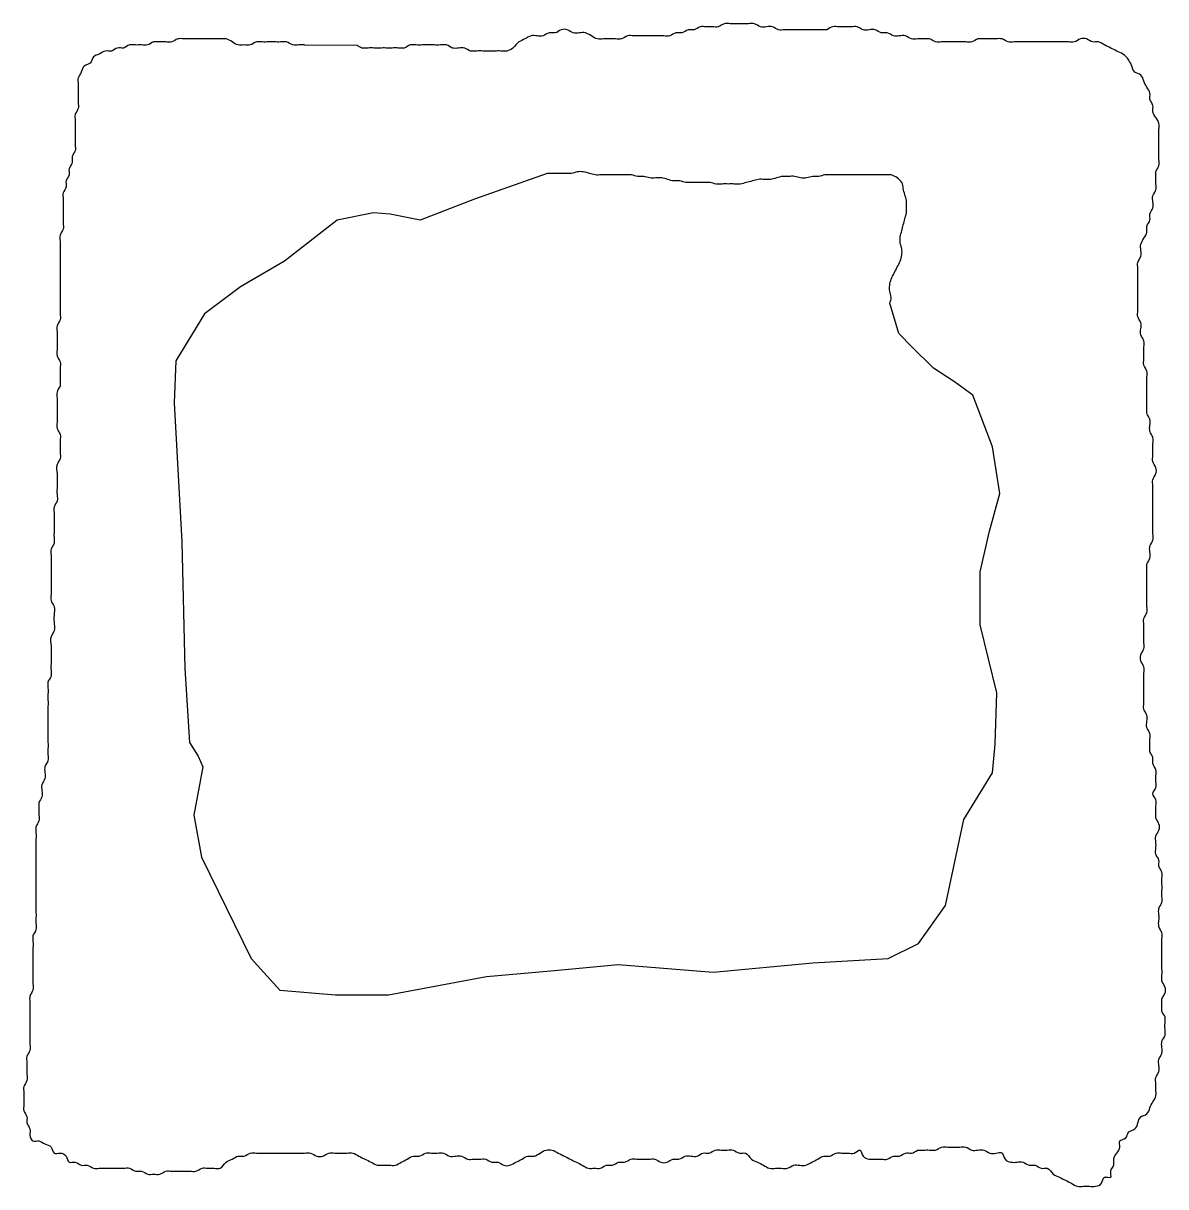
# Model space of a CAD drawing. Extents: x 813775 to 1157140, y 1757555 to 1979907.
# Drawn here: x 1023973 to 1025029, y 1859798 to 1860873 of the extents above; entities that cross this region are included whole.
import ezdxf

# ---------------------------------------------------------------- set-up
doc = ezdxf.new("R2010")
doc.units = 0
doc.layers.add('Level 35', color=7, linetype='Continuous')

msp = doc.modelspace()

# ---------------------------------------------------------------- linework, layer by layer
at = {"layer": 'Level 35'}
msp.add_line((1024233.1, 1860853.2), (1024281.6, 1860852.9), dxfattribs=at)
for points in [[(1024457.1, 1860734.5), (1024390.2, 1860710.8), (1024340, 1860691.2), (1024312.1, 1860696.8), (1024296.7, 1860698.2), (1024263.2, 1860691.2), (1024214.4, 1860653.5), (1024174, 1860629.8)], [(1024174, 1860629.8), (1024140.5, 1860604.7), (1024114, 1860561.4), (1024112.6, 1860522.4), (1024119.6, 1860394), (1024122.4, 1860276.8), (1024126.6, 1860208.4), (1024134.9, 1860195.9), (1024139.1, 1860186.1), (1024130.7, 1860141.4), (1024137.7, 1860102.4), (1024183.7, 1860008.9), (1024210.2, 1859979.6), (1024261.8, 1859975.4), (1024310.7, 1859975.4), (1024401.3, 1859992.1), (1024464.1, 1859997.7), (1024522.7, 1860003.3), (1024610.5, 1859996.3), (1024702.6, 1860004.7), (1024772.3, 1860008.9), (1024800.2, 1860022.8), (1024825.3, 1860057.7), (1024842.1, 1860137.2), (1024868.6, 1860180.5), (1024871.3, 1860207), (1024872.7, 1860254.5), (1024857.4, 1860317.3), (1024857.4, 1860366.1), (1024865.8, 1860403.8), (1024875.5, 1860438.7), (1024868.6, 1860481.9), (1024850.4, 1860529.4), (1024833.7, 1860541.9), (1024814.2, 1860554.5), (1024794.6, 1860574), (1024782.1, 1860586.6), (1024773.7, 1860614.5)]]:
    msp.add_lwpolyline(points, dxfattribs=at)
for points in [[(1024715.7, 1860867.2), (1024710.1, 1860867.2), (1024704.5, 1860867.2), (1024699, 1860867.2), (1024693.4, 1860867.2), (1024687.8, 1860867.2), (1024682.2, 1860867.2), (1024676.6, 1860867.2), (1024671.1, 1860867.2), (1024665.5, 1860870), (1024659.9, 1860870), (1024654.3, 1860870), (1024648.7, 1860872.8), (1024643.2, 1860872.8), (1024637.6, 1860872.8), (1024632, 1860872.8), (1024626.4, 1860872.8), (1024620.8, 1860872.8), (1024615.3, 1860870), (1024609.7, 1860870), (1024604.1, 1860870), (1024598.5, 1860870), (1024593, 1860867.2), (1024587.4, 1860867.2), (1024581.8, 1860864.4), (1024576.2, 1860864.4), (1024570.6, 1860861.6), (1024565.1, 1860861.6), (1024559.5, 1860861.6), (1024553.9, 1860861.6), (1024548.3, 1860861.6), (1024542.7, 1860861.6), (1024537.2, 1860861.6), (1024531.6, 1860861.6), (1024526, 1860858.8), (1024520.4, 1860858.8), (1024514.8, 1860858.8), (1024509.3, 1860858.8), (1024503.7, 1860858.8), (1024498.1, 1860861.6), (1024492.5, 1860864.4), (1024487, 1860864.4), (1024481.4, 1860864.4), (1024475.8, 1860867.2), (1024470.2, 1860867.2), (1024464.6, 1860864.4), (1024459.1, 1860864.4), (1024453.5, 1860861.6), (1024447.9, 1860861.6), (1024442.3, 1860861.6), (1024436.7, 1860858.8), (1024431.2, 1860856), (1024425.6, 1860850.4), (1024420, 1860847.6), (1024414.4, 1860847.6), (1024408.9, 1860847.6), (1024403.3, 1860847.6), (1024397.7, 1860847.6), (1024392.1, 1860847.6), (1024386.5, 1860847.6), (1024381, 1860850.4), (1024375.4, 1860850.4), (1024369.8, 1860850.4), (1024364.2, 1860853.2), (1024358.6, 1860853.2), (1024353.1, 1860853.2), (1024347.5, 1860853.2), (1024341.9, 1860853.2), (1024336.3, 1860853.2), (1024330.7, 1860853.2), (1024325.2, 1860850.4), (1024319.6, 1860850.4), (1024314, 1860850.4), (1024308.4, 1860850.4), (1024302.9, 1860850.4), (1024297.3, 1860850.4), (1024291.7, 1860850.4), (1024286.1, 1860850.4), (1024281.6, 1860852.9)], [(1025003, 1860618.8), (1025003, 1860624.4), (1025003, 1860630), (1025003, 1860635.5), (1025003, 1860641.1), (1025003, 1860646.7), (1025003, 1860652.3), (1025005.8, 1860657.9), (1025005.8, 1860663.4), (1025005.8, 1860669), (1025008.6, 1860674.6), (1025011.4, 1860680.2), (1025011.4, 1860685.8), (1025014.2, 1860691.4), (1025014.2, 1860696.9), (1025016.9, 1860702.5), (1025016.9, 1860708.1), (1025016.9, 1860713.7), (1025019.7, 1860719.3), (1025019.7, 1860724.8), (1025019.7, 1860730.4), (1025019.7, 1860736), (1025022.5, 1860741.6), (1025022.5, 1860747.2), (1025022.5, 1860752.8), (1025022.5, 1860758.3), (1025022.5, 1860763.9), (1025022.5, 1860769.5), (1025022.5, 1860775.1), (1025022.5, 1860780.7), (1025019.7, 1860786.2), (1025016.9, 1860791.8), (1025016.9, 1860797.4), (1025014.2, 1860803), (1025014.2, 1860808.6), (1025011.4, 1860814.1), (1025008.6, 1860819.7), (1025005.8, 1860825.3), (1025000.2, 1860828.1), (1024997.4, 1860833.7), (1024994.6, 1860839.3), (1024989.1, 1860844.8), (1024983.5, 1860847.6), (1024977.9, 1860850.4), (1024972.3, 1860853.2), (1024966.7, 1860856), (1024961.2, 1860856), (1024955.6, 1860858.8), (1024950, 1860858.8), (1024944.4, 1860856), (1024938.8, 1860856), (1024933.3, 1860856), (1024927.7, 1860856), (1024922.1, 1860856), (1024916.5, 1860856), (1024911, 1860856), (1024905.4, 1860856), (1024899.8, 1860856), (1024894.2, 1860856), (1024888.6, 1860856), (1024883.1, 1860856), (1024877.5, 1860858.8), (1024871.9, 1860858.8), (1024866.3, 1860858.8), (1024860.7, 1860858.8), (1024855.2, 1860858.8), (1024849.6, 1860856), (1024844, 1860856), (1024838.4, 1860856), (1024832.8, 1860856), (1024827.3, 1860856), (1024821.7, 1860856), (1024816.1, 1860856), (1024810.5, 1860858.8), (1024805, 1860858.8), (1024799.4, 1860858.8), (1024793.8, 1860858.8), (1024788.2, 1860861.6), (1024782.6, 1860861.6), (1024777.1, 1860861.6), (1024771.5, 1860864.4), (1024765.9, 1860864.4), (1024760.3, 1860867.2), (1024754.7, 1860867.2), (1024749.2, 1860867.2), (1024743.6, 1860870), (1024738, 1860870), (1024732.4, 1860870), (1024726.8, 1860870), (1024721.3, 1860870), (1024715.7, 1860867.2)], [(1024233.1, 1860853.2), (1024227.5, 1860853.2), (1024222, 1860853.2), (1024216.4, 1860856), (1024210.8, 1860856), (1024205.2, 1860856), (1024199.6, 1860856), (1024194.1, 1860856), (1024188.5, 1860856), (1024182.9, 1860853.2), (1024177.3, 1860853.2), (1024171.7, 1860853.2), (1024166.2, 1860856), (1024160.6, 1860858.8), (1024155, 1860858.8), (1024149.4, 1860858.8), (1024143.9, 1860858.8), (1024138.3, 1860858.8), (1024132.7, 1860858.8), (1024127.1, 1860858.8), (1024121.5, 1860858.8), (1024116, 1860858.8), (1024110.4, 1860856), (1024104.8, 1860856), (1024099.2, 1860856), (1024093.6, 1860856), (1024088.1, 1860853.2), (1024082.5, 1860853.2), (1024076.9, 1860853.2), (1024071.3, 1860853.2), (1024065.7, 1860850.4), (1024060.2, 1860850.4), (1024054.6, 1860847.6), (1024049, 1860847.6), (1024043.4, 1860844.8), (1024037.9, 1860842.1), (1024035.1, 1860836.5), (1024029.5, 1860833.7), (1024026.7, 1860828.1), (1024023.9, 1860822.5), (1024023.9, 1860816.9), (1024023.9, 1860811.4), (1024023.9, 1860805.8), (1024023.9, 1860800.2), (1024023.9, 1860794.6), (1024021.1, 1860789), (1024021.1, 1860783.5), (1024021.1, 1860777.9), (1024021.1, 1860772.3), (1024021.1, 1860766.7), (1024021.1, 1860761.1), (1024021.1, 1860755.5), (1024018.3, 1860750), (1024018.3, 1860744.4), (1024015.5, 1860738.8), (1024015.5, 1860733.2), (1024012.7, 1860727.6), (1024012.7, 1860722.1), (1024010, 1860716.5), (1024010, 1860710.9), (1024010, 1860705.3), (1024010, 1860699.7), (1024010, 1860694.1), (1024010, 1860688.6), (1024010, 1860683), (1024007.2, 1860677.4), (1024007.2, 1860671.8), (1024007.2, 1860666.2), (1024007.2, 1860660.7), (1024007.2, 1860655.1), (1024007.2, 1860649.5), (1024007.2, 1860643.9), (1024007.2, 1860638.3), (1024007.2, 1860632.7), (1024007.2, 1860627.2), (1024007.2, 1860621.6), (1024007.2, 1860616), (1024007.2, 1860610.4), (1024007.2, 1860604.8), (1024007.2, 1860599.3), (1024004.4, 1860593.7), (1024004.4, 1860588.1), (1024004.4, 1860582.5), (1024004.4, 1860576.9), (1024004.4, 1860571.3), (1024004.4, 1860565.8), (1024007.2, 1860560.2), (1024007.2, 1860554.6), (1024007.2, 1860549), (1024007.2, 1860543.4), (1024007.2, 1860537.9)], [(1024773.7, 1860614.5), (1024775.1, 1860620.1), (1024773.7, 1860625.6), (1024773.7, 1860631.2), (1024775.1, 1860636.8), (1024777.9, 1860642.4), (1024780.7, 1860648), (1024783.5, 1860653.5), (1024784.9, 1860659.1), (1024784.9, 1860664.7), (1024783.5, 1860670.3), (1024783.5, 1860675.9), (1024784.9, 1860681.5), (1024786.3, 1860687), (1024787.7, 1860692.6), (1024789.1, 1860698.2), (1024789.1, 1860703.8), (1024789.1, 1860709.4), (1024787.7, 1860714.9), (1024786.3, 1860720.5), (1024784.9, 1860726.1), (1024780.7, 1860730.3), (1024775.1, 1860733.1), (1024769.5, 1860733.1), (1024764, 1860733.1), (1024758.4, 1860733.1), (1024752.8, 1860733.1), (1024747.2, 1860733.1), (1024741.6, 1860733.1), (1024736.1, 1860733.1), (1024730.5, 1860733.1), (1024724.9, 1860733.1), (1024719.3, 1860733.1), (1024713.7, 1860733.1), (1024708.2, 1860731.7), (1024702.6, 1860731.7), (1024697, 1860730.3), (1024691.4, 1860730.3), (1024685.8, 1860731.7), (1024680.3, 1860731.7), (1024674.7, 1860731.7), (1024669.1, 1860730.3), (1024663.5, 1860728.9), (1024658, 1860728.9), (1024652.4, 1860728.9), (1024646.8, 1860727.5), (1024641.2, 1860726.1), (1024635.6, 1860724.7), (1024630.1, 1860724.7), (1024624.5, 1860724.7), (1024618.9, 1860724.7), (1024613.3, 1860724.7), (1024607.7, 1860726.1), (1024602.2, 1860726.1), (1024596.6, 1860726.1), (1024591, 1860726.1), (1024585.4, 1860726.1), (1024579.8, 1860727.5), (1024574.3, 1860727.5), (1024568.7, 1860728.9), (1024563.1, 1860730.3), (1024557.5, 1860730.3), (1024552, 1860730.3), (1024546.4, 1860731.7), (1024540.8, 1860731.7), (1024535.2, 1860733.1), (1024529.6, 1860733.1), (1024524.1, 1860733.1), (1024518.5, 1860733.1), (1024512.9, 1860733.1), (1024507.3, 1860733.1), (1024501.7, 1860733.1), (1024496.2, 1860734.5), (1024490.6, 1860735.9), (1024485, 1860735.9), (1024479.4, 1860734.5), (1024473.8, 1860734.5), (1024468.3, 1860734.5), (1024462.7, 1860734.5), (1024457.1, 1860734.5)], [(1025019.7, 1860116.4), (1025019.7, 1860122), (1025022.5, 1860127.6), (1025022.5, 1860133.2), (1025019.7, 1860138.8), (1025019.7, 1860144.4), (1025019.7, 1860149.9), (1025019.7, 1860155.5), (1025016.9, 1860161.1), (1025019.7, 1860166.7), (1025019.7, 1860172.3), (1025019.7, 1860177.8), (1025019.7, 1860183.4), (1025016.9, 1860189), (1025016.9, 1860194.6), (1025014.2, 1860200.2), (1025014.2, 1860205.8), (1025014.2, 1860211.3), (1025014.2, 1860216.9), (1025011.4, 1860222.5), (1025011.4, 1860228.1), (1025011.4, 1860233.7), (1025008.6, 1860239.2), (1025008.6, 1860244.8), (1025008.6, 1860250.4), (1025008.6, 1860256), (1025008.6, 1860261.6), (1025008.6, 1860267.2), (1025008.6, 1860272.7), (1025008.6, 1860278.3), (1025005.8, 1860283.9), (1025005.8, 1860289.5), (1025008.6, 1860295.1), (1025008.6, 1860300.6), (1025008.6, 1860306.2), (1025008.6, 1860311.8), (1025008.6, 1860317.4), (1025008.6, 1860323), (1025011.4, 1860328.6), (1025011.4, 1860334.1), (1025011.4, 1860339.7), (1025011.4, 1860345.3), (1025011.4, 1860350.9), (1025011.4, 1860356.5), (1025011.4, 1860362), (1025011.4, 1860367.6), (1025011.4, 1860373.2), (1025014.2, 1860378.8), (1025014.2, 1860384.4), (1025014.2, 1860389.9), (1025016.9, 1860395.5), (1025016.9, 1860401.1), (1025016.9, 1860406.7), (1025016.9, 1860412.3), (1025016.9, 1860417.9), (1025016.9, 1860423.4), (1025016.9, 1860429), (1025016.9, 1860434.6), (1025016.9, 1860440.2), (1025016.9, 1860445.8), (1025016.9, 1860451.3), (1025019.7, 1860456.9), (1025019.7, 1860462.5), (1025016.9, 1860468.1), (1025016.9, 1860473.7), (1025016.9, 1860479.3), (1025016.9, 1860484.8), (1025016.9, 1860490.4), (1025014.2, 1860496), (1025014.2, 1860501.6), (1025014.2, 1860507.2), (1025011.4, 1860512.7), (1025011.4, 1860518.3), (1025011.4, 1860523.9), (1025011.4, 1860529.5), (1025011.4, 1860535.1), (1025011.4, 1860540.7), (1025011.4, 1860546.2), (1025011.4, 1860551.8), (1025008.6, 1860557.4), (1025008.6, 1860563), (1025008.6, 1860568.6), (1025008.6, 1860574.1), (1025008.6, 1860579.7), (1025005.8, 1860585.3), (1025005.8, 1860590.9), (1025005.8, 1860596.5), (1025003, 1860602), (1025003, 1860607.6), (1025003, 1860613.2), (1025003, 1860618.8)], [(1024007.2, 1860537.9), (1024004.4, 1860532.3), (1024004.4, 1860526.7), (1024004.4, 1860521.1), (1024004.4, 1860515.5), (1024004.4, 1860510), (1024004.4, 1860504.4), (1024004.4, 1860498.8), (1024007.2, 1860493.2), (1024007.2, 1860487.6), (1024007.2, 1860482), (1024007.2, 1860476.5), (1024007.2, 1860470.9), (1024004.4, 1860465.3), (1024004.4, 1860456.9), (1024004.4, 1860451.3), (1024004.4, 1860445.8), (1024004.4, 1860437.4), (1024004.4, 1860431.8), (1024001.6, 1860426.2), (1024001.6, 1860420.6), (1024001.6, 1860415.1), (1024001.6, 1860409.5), (1024001.6, 1860403.9), (1024001.6, 1860398.3), (1024001.6, 1860392.7), (1023998.8, 1860387.2), (1023998.8, 1860381.6), (1023998.8, 1860376), (1023998.8, 1860370.4), (1023998.8, 1860362), (1023998.8, 1860356.5), (1023998.8, 1860350.9), (1023998.8, 1860345.3), (1023998.8, 1860339.7), (1024001.6, 1860334.1), (1024001.6, 1860325.8), (1024001.6, 1860320.2), (1024001.6, 1860311.8), (1023998.8, 1860306.2), (1023998.8, 1860297.9), (1023998.8, 1860292.3), (1023998.8, 1860286.7), (1023998.8, 1860281.1), (1023998.8, 1860275.5), (1023998.8, 1860269.9), (1023996, 1860264.4), (1023996, 1860258.8), (1023996, 1860253.2), (1023996, 1860247.6), (1023996, 1860242), (1023996, 1860236.5), (1023996, 1860230.9), (1023996, 1860225.3), (1023996, 1860219.7), (1023996, 1860214.1), (1023996, 1860208.5), (1023996, 1860203), (1023996, 1860197.4), (1023996, 1860191.8), (1023993.2, 1860186.2), (1023993.2, 1860180.6), (1023993.2, 1860175.1), (1023990.4, 1860169.5), (1023990.4, 1860163.9), (1023990.4, 1860158.3), (1023987.6, 1860152.7), (1023987.6, 1860147.1), (1023987.6, 1860141.6), (1023987.6, 1860136), (1023984.9, 1860130.4), (1023984.9, 1860124.8), (1023984.9, 1860119.2), (1023984.9, 1860113.7), (1023984.9, 1860108.1), (1023984.9, 1860102.5), (1023984.9, 1860096.9), (1023984.9, 1860091.3), (1023984.9, 1860085.8), (1023984.9, 1860080.2), (1023984.9, 1860074.6), (1023984.9, 1860069), (1023984.9, 1860063.4), (1023984.9, 1860057.8), (1023984.9, 1860052.3), (1023984.9, 1860046.7), (1023984.9, 1860041.1), (1023984.9, 1860035.5), (1023982.1, 1860029.9), (1023982.1, 1860024.4), (1023982.1, 1860018.8)], [(1024799.4, 1859831.8), (1024805, 1859831.8), (1024810.5, 1859831.8), (1024816.1, 1859831.8), (1024821.7, 1859834.6), (1024827.3, 1859834.6), (1024832.8, 1859834.6), (1024838.4, 1859834.6), (1024844, 1859834.6), (1024849.6, 1859831.8), (1024855.2, 1859831.8), (1024860.7, 1859831.8), (1024866.3, 1859829), (1024871.9, 1859829), (1024877.5, 1859829), (1024880.3, 1859823.4), (1024885.8, 1859820.6), (1024891.4, 1859820.6), (1024897, 1859820.6), (1024902.6, 1859817.8), (1024908.2, 1859817.8), (1024913.7, 1859815), (1024919.3, 1859815), (1024924.9, 1859809.5), (1024930.5, 1859806.7), (1024936.1, 1859803.9), (1024941.6, 1859801.1), (1024947.2, 1859798.3), (1024952.8, 1859798.3), (1024958.4, 1859798.3), (1024963.9, 1859798.3), (1024969.5, 1859801.1), (1024972.3, 1859806.7), (1024977.9, 1859806.7), (1024977.9, 1859812.3), (1024980.7, 1859817.8), (1024980.7, 1859823.4), (1024983.5, 1859829), (1024986.3, 1859834.6), (1024986.3, 1859840.2), (1024991.8, 1859843), (1024994.6, 1859848.5), (1025000.2, 1859851.3), (1025003, 1859856.9), (1025005.8, 1859862.5), (1025011.4, 1859865.3), (1025014.2, 1859870.9), (1025016.9, 1859876.4), (1025019.7, 1859882), (1025019.7, 1859887.6), (1025019.7, 1859893.2), (1025019.7, 1859898.8), (1025022.5, 1859904.3), (1025022.5, 1859909.9), (1025022.5, 1859915.5), (1025025.3, 1859921.1), (1025025.3, 1859926.7), (1025025.3, 1859932.3), (1025028.1, 1859937.8), (1025028.1, 1859943.4), (1025028.1, 1859949), (1025028.1, 1859954.6), (1025025.3, 1859960.2), (1025025.3, 1859965.7), (1025025.3, 1859971.3), (1025028.1, 1859976.9), (1025028.1, 1859982.5), (1025025.3, 1859988.1), (1025025.3, 1859993.7), (1025025.3, 1859999.2), (1025025.3, 1860004.8), (1025025.3, 1860010.4), (1025025.3, 1860016), (1025025.3, 1860021.6), (1025025.3, 1860027.1), (1025025.3, 1860032.7), (1025022.5, 1860038.3), (1025022.5, 1860043.9), (1025022.5, 1860049.5), (1025022.5, 1860055.1), (1025025.3, 1860060.6), (1025025.3, 1860066.2), (1025025.3, 1860071.8), (1025025.3, 1860077.4), (1025025.3, 1860083), (1025025.3, 1860088.5), (1025022.5, 1860094.1), (1025022.5, 1860099.7), (1025019.7, 1860105.3), (1025019.7, 1860110.9), (1025019.7, 1860116.4)], [(1023982.1, 1860018.8), (1023982.1, 1860013.2), (1023982.1, 1860007.6), (1023982.1, 1860002), (1023982.1, 1859996.4), (1023982.1, 1859990.9), (1023982.1, 1859985.3), (1023982.1, 1859979.7), (1023979.3, 1859974.1), (1023979.3, 1859968.5), (1023979.3, 1859963), (1023979.3, 1859957.4), (1023979.3, 1859951.8), (1023979.3, 1859946.2), (1023979.3, 1859940.6), (1023979.3, 1859935), (1023979.3, 1859929.5), (1023979.3, 1859923.9), (1023976.5, 1859918.3), (1023976.5, 1859912.7), (1023976.5, 1859907.1), (1023976.5, 1859901.6), (1023976.5, 1859896), (1023973.7, 1859890.4), (1023973.7, 1859884.8), (1023973.7, 1859879.2), (1023973.7, 1859873.7), (1023973.7, 1859868.1), (1023976.5, 1859862.5), (1023976.5, 1859856.9), (1023979.3, 1859851.3), (1023979.3, 1859845.7), (1023982.1, 1859840.2), (1023987.6, 1859840.2), (1023993.2, 1859837.4), (1023998.8, 1859834.6), (1024001.6, 1859829), (1024007.2, 1859829), (1024012.7, 1859826.2), (1024015.5, 1859820.6), (1024021.1, 1859820.6), (1024026.7, 1859817.8), (1024032.3, 1859817.8), (1024037.9, 1859815), (1024043.4, 1859815), (1024049, 1859815), (1024054.6, 1859815), (1024060.2, 1859815), (1024065.7, 1859815), (1024071.3, 1859815), (1024076.9, 1859812.3), (1024082.5, 1859812.3), (1024088.1, 1859809.5), (1024093.6, 1859809.5), (1024099.2, 1859809.5), (1024104.8, 1859812.3), (1024110.4, 1859812.3), (1024116, 1859812.3), (1024121.5, 1859812.3), (1024127.1, 1859812.3), (1024132.7, 1859812.3), (1024138.3, 1859815), (1024143.9, 1859815), (1024149.4, 1859815), (1024155, 1859815), (1024160.6, 1859820.6), (1024166.2, 1859823.4), (1024171.7, 1859826.2), (1024177.3, 1859826.2), (1024182.9, 1859829), (1024188.5, 1859829), (1024194.1, 1859829), (1024199.6, 1859829), (1024205.2, 1859829), (1024210.8, 1859829), (1024216.4, 1859829), (1024222, 1859829), (1024227.5, 1859829), (1024233.1, 1859829), (1024238.7, 1859829), (1024244.3, 1859826.2), (1024249.9, 1859826.2), (1024255.4, 1859829), (1024261, 1859829), (1024266.6, 1859829), (1024272.2, 1859829), (1024277.7, 1859829), (1024283.3, 1859826.2), (1024288.9, 1859823.4), (1024294.5, 1859820.6), (1024300.1, 1859817.8)], [(1024300.1, 1859817.8), (1024305.6, 1859817.8), (1024311.2, 1859817.8), (1024316.8, 1859817.8), (1024322.4, 1859820.6), (1024328, 1859823.4), (1024333.5, 1859826.2), (1024339.1, 1859826.2), (1024344.7, 1859829), (1024350.3, 1859829), (1024355.9, 1859829), (1024361.4, 1859829), (1024367, 1859826.2), (1024372.6, 1859826.2), (1024378.2, 1859826.2), (1024383.7, 1859823.4), (1024389.3, 1859823.4), (1024394.9, 1859823.4), (1024400.5, 1859823.4), (1024406.1, 1859820.6), (1024411.6, 1859820.6), (1024417.2, 1859817.8), (1024422.8, 1859817.8), (1024428.4, 1859820.6), (1024434, 1859823.4), (1024439.5, 1859826.2), (1024445.1, 1859826.2), (1024450.7, 1859829), (1024456.3, 1859831.8), (1024461.8, 1859831.8), (1024467.4, 1859829), (1024473, 1859826.2), (1024478.6, 1859823.4), (1024484.2, 1859820.6), (1024489.7, 1859817.8), (1024495.3, 1859815), (1024500.9, 1859815), (1024506.5, 1859815), (1024512.1, 1859817.8), (1024517.6, 1859817.8), (1024523.2, 1859820.6), (1024528.8, 1859820.6), (1024534.4, 1859823.4), (1024540, 1859823.4), (1024545.5, 1859823.4), (1024551.1, 1859823.4), (1024556.7, 1859823.4), (1024562.3, 1859820.6), (1024567.8, 1859820.6), (1024573.4, 1859823.4), (1024579, 1859823.4), (1024584.6, 1859826.2), (1024590.2, 1859826.2), (1024595.7, 1859826.2), (1024601.3, 1859829), (1024606.9, 1859829), (1024612.5, 1859831.8), (1024618.1, 1859831.8), (1024623.6, 1859831.8), (1024629.2, 1859831.8), (1024634.8, 1859829), (1024640.4, 1859829), (1024646, 1859823.4), (1024651.5, 1859820.6), (1024657.1, 1859817.8), (1024662.7, 1859815), (1024668.3, 1859815), (1024673.8, 1859815), (1024679.4, 1859815), (1024685, 1859817.8), (1024690.6, 1859817.8), (1024696.2, 1859817.8), (1024701.7, 1859820.6), (1024707.3, 1859823.4), (1024712.9, 1859826.2), (1024718.5, 1859826.2), (1024724.1, 1859829), (1024729.6, 1859829), (1024735.2, 1859829), (1024740.8, 1859829), (1024746.4, 1859831.8), (1024749.2, 1859826.2), (1024754.7, 1859823.4), (1024760.3, 1859823.4), (1024765.9, 1859823.4), (1024771.5, 1859823.4), (1024777.1, 1859826.2), (1024782.6, 1859826.2), (1024788.2, 1859829), (1024793.8, 1859829), (1024799.4, 1859831.8)]]:
    msp.add_spline(points, degree=3, dxfattribs=at)

doc.saveas('drawing.dxf')
